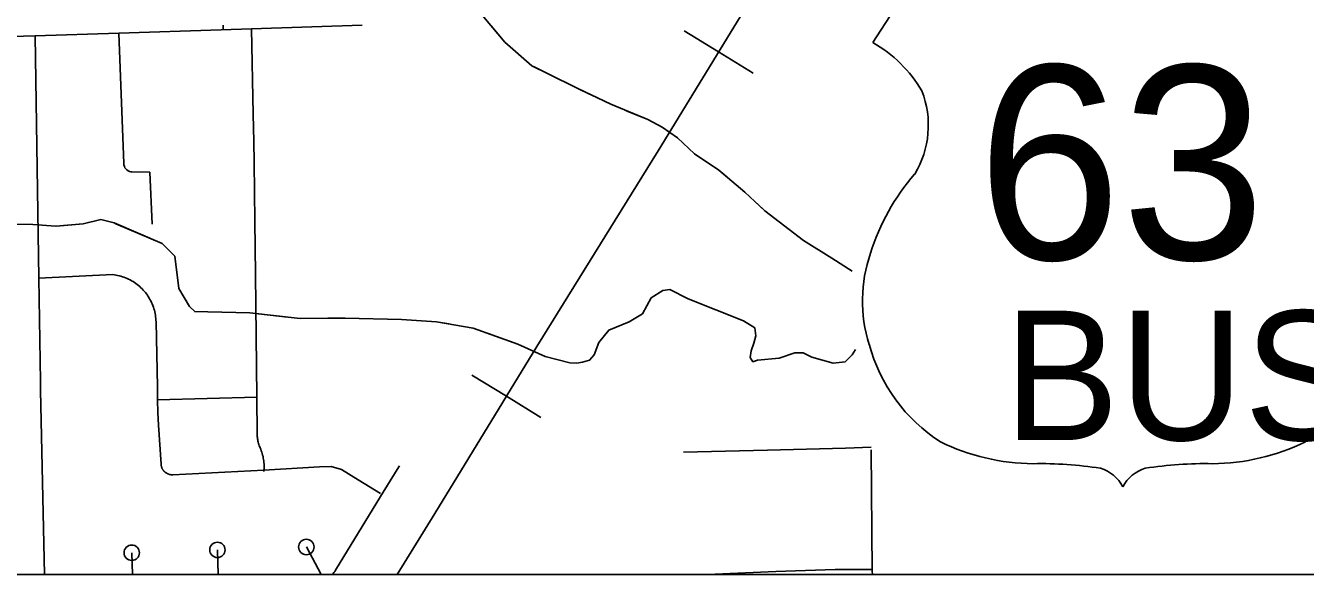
# Model space of a CAD drawing. Extents: x 309348 to 309445, y 336383 to 336484.
# Drawn here: x 309362.657 to 309364.558, y 336384.924 to 336385.738 of the extents above; entities that cross this region are included whole.
import ezdxf

# ---------------------------------------------------------------- set-up
doc = ezdxf.new("R2010")
doc.units = 0
doc.layers.add('R_Annotation', color=7, linetype='Continuous')
doc.layers.add('R_Border Notes', color=7, linetype='Continuous')

msp = doc.modelspace()

# ---------------------------------------------------------------- linework, layer by layer
at = {"layer": 'R_Annotation'}
for p, q in [((309363.9941, 336385.8344), (309363.9154, 336385.7127)), ((309363.6862, 336385.6986), (309363.635, 336385.7299)), ((309363.6862, 336385.6986), (309363.7374, 336385.6673)), ((309363.3712, 336385.1878), (309363.32, 336385.219)), ((309363.3712, 336385.1878), (309363.4224, 336385.1565))]:
    msp.add_line(p, q, dxfattribs=at)
for points in [[(309363.2092, 336384.9236), (309363.2648, 336385.0137), (309363.4163, 336385.2615), (309363.5966, 336385.5521), (309363.755, 336385.811), (309363.9051, 336386.0547), (309364.0703, 336386.3205), (309364.1749, 336386.4954), (309364.4104, 336386.8796), (309364.5604, 336387.1192), (309364.7091, 336387.3602), (309364.9721, 336387.7995), (309365.1607, 336388.1038), (309365.5614, 336388.7469), (309365.8863, 336389.2798), (309366.0984, 336389.6172), (309366.3669, 336390.0496), (309366.6422, 336390.5013), (309366.9382, 336390.9833), (309367.2439, 336391.479), (309367.438, 336391.7957)], [(309363.2092, 336384.9236), (309363.2648, 336385.0137), (309363.4163, 336385.2615), (309363.5966, 336385.5521), (309363.755, 336385.811), (309363.9051, 336386.0547), (309364.0703, 336386.3205), (309364.1749, 336386.4954), (309364.4104, 336386.8796), (309364.5604, 336387.1192), (309364.7091, 336387.3602), (309364.9721, 336387.7995), (309365.1607, 336388.1038), (309365.5614, 336388.7469), (309365.8863, 336389.2798), (309366.0984, 336389.6172), (309366.3669, 336390.0496), (309366.6422, 336390.5013), (309366.9382, 336390.9833), (309367.2439, 336391.479), (309367.438, 336391.7957)], [(309363.2077, 336385.8698), (309363.2396, 336385.8402), (309363.2857, 336385.8024), (309363.3171, 336385.7747), (309363.3688, 336385.7133), (309363.4089, 336385.6782), (309363.432, 336385.6666), (309363.4772, 336385.6445), (309363.5261, 336385.6209), (309363.5811, 336385.5983), (309363.6023, 336385.5872), (309363.6254, 336385.571), (309363.6507, 336385.5475), (309363.6867, 336385.523), (309363.7255, 336385.4907), (309363.755, 336385.463), (309363.8123, 336385.4191), (309363.8546, 336385.3926), (309363.8846, 336385.3735)], [(309362.9475, 336385.7313), (309362.9927, 336385.7328)], [(309362.9504, 336385.7382), (309362.9506, 336385.7359), (309362.9506, 336385.7336), (309362.9506, 336385.7313)], [(309362.9927, 336385.7328), (309363.1571, 336385.7381)], [(309362.9927, 336385.7328), (309362.9953, 336385.6064)], [(309363.3485, 336385.7373), (309363.3688, 336385.7133), (309363.4089, 336385.6782), (309363.4136, 336385.6758)], [(309362.6017, 336385.7204), (309362.6714, 336385.7226)], [(309362.6714, 336385.7226), (309362.7957, 336385.7264)], [(309362.6714, 336385.7226), (309362.6768, 336385.3628)], [(309362.7957, 336385.7264), (309362.9475, 336385.7313)], [(309362.7957, 336385.7264), (309362.803, 336385.5329), (309362.8032, 336385.5309), (309362.8039, 336385.5288), (309362.8048, 336385.5268), (309362.8061, 336385.5251), (309362.8077, 336385.5235), (309362.8095, 336385.5223), (309362.8116, 336385.5214), (309362.8137, 336385.5209), (309362.8148, 336385.5208), (309362.8416, 336385.5201), (309362.8452, 336385.4429)], [(309363.4136, 336385.6758), (309363.432, 336385.6666), (309363.4772, 336385.6445), (309363.4945, 336385.6362)], [(309362.9953, 336385.6064), (309362.9962, 336385.5659), (309362.9966, 336385.5345)], [(309363.5491, 336385.6114), (309363.5811, 336385.5983), (309363.6023, 336385.5872), (309363.6254, 336385.571), (309363.6507, 336385.5475), (309363.6867, 336385.523), (309363.6985, 336385.5132)], [(309362.9966, 336385.5345), (309362.9977, 336385.4476)], [(309363.7436, 336385.4737), (309363.755, 336385.463), (309363.8123, 336385.4191), (309363.8546, 336385.3926), (309363.8846, 336385.3735)], [(309362.6442, 336385.4431), (309362.6681, 336385.4425), (309362.7023, 336385.4401), (309362.7427, 336385.4438), (309362.769, 336385.4499), (309362.7885, 336385.445), (309362.8601, 336385.4144), (309362.879, 336385.3954), (309362.8846, 336385.3477), (309362.9004, 336385.3208), (309362.9084, 336385.3135), (309362.928, 336385.3129), (309362.9903, 336385.3116), (309363.0649, 336385.3031), (309363.1316, 336385.3037), (309363.2154, 336385.3019), (309363.2674, 336385.2982), (309363.3218, 336385.289), (309363.3884, 336385.2652), (309363.4288, 336385.2468), (309363.4655, 336385.2376), (309363.4759, 336385.237)], [(309362.7029, 336385.4401), (309362.7427, 336385.4438), (309362.769, 336385.4499), (309362.7885, 336385.445), (309362.7912, 336385.4438)], [(309362.9977, 336385.4476), (309362.9988, 336385.3687), (309363.0006, 336385.1866)], [(309362.7912, 336385.4438), (309362.8601, 336385.4144), (309362.8708, 336385.4037)], [(309362.6768, 336385.3628), (309362.7865, 336385.3682), (309362.789, 336385.3679), (309362.7914, 336385.3675), (309362.7938, 336385.367), (309362.7962, 336385.3665), (309362.7986, 336385.3659), (309362.801, 336385.3651), (309362.8033, 336385.3643), (309362.8056, 336385.3635), (309362.8079, 336385.3625), (309362.8102, 336385.3615), (309362.8124, 336385.3604), (309362.8145, 336385.3592), (309362.8167, 336385.3579), (309362.8187, 336385.3566), (309362.8208, 336385.3552), (309362.8228, 336385.3537), (309362.8247, 336385.3522), (309362.8266, 336385.3506), (309362.8284, 336385.3489), (309362.8302, 336385.3472), (309362.8319, 336385.3454), (309362.8335, 336385.3436), (309362.8351, 336385.3416), (309362.8366, 336385.3397), (309362.838, 336385.3377), (309362.8394, 336385.3356), (309362.8407, 336385.3335), (309362.8419, 336385.3314), (309362.8431, 336385.3292), (309362.8442, 336385.327), (309362.8452, 336385.3247), (309362.8461, 336385.3224), (309362.8469, 336385.3201), (309362.8477, 336385.3177), (309362.8484, 336385.3154), (309362.849, 336385.313)], [(309362.6768, 336385.3628), (309362.6792, 336385.2095), (309362.6795, 336385.1969)], [(309362.8847, 336385.3475), (309362.9004, 336385.3208), (309362.9084, 336385.3135), (309362.928, 336385.3129), (309362.9903, 336385.3116), (309363.0463, 336385.3052)], [(309363.8896, 336385.2574), (309363.8849, 336385.2491), (309363.8741, 336385.2391), (309363.8564, 336385.2367), (309363.8249, 336385.246), (309363.8118, 336385.2521), (309363.7995, 336385.2521), (309363.7764, 336385.2444), (309363.7441, 336385.2414), (309363.7372, 336385.2391), (309363.7333, 336385.2452), (309363.7348, 336385.2552), (309363.7387, 336385.2668), (309363.7418, 336385.2775), (309363.7402, 336385.2891), (309363.7233, 336385.2998), (309363.641, 336385.3322), (309363.6141, 336385.346), (309363.6033, 336385.3445), (309363.5864, 336385.3337), (309363.5733, 336385.3099), (309363.5533, 336385.2983), (309363.5233, 336385.286), (309363.5086, 336385.2675), (309363.5017, 336385.2491), (309363.4948, 336385.2414), (309363.484, 336385.2383), (309363.4759, 336385.237)], [(309362.849, 336385.313), (309362.8495, 336385.3105), (309362.85, 336385.3081), (309362.8503, 336385.3057), (309362.8506, 336385.3032), (309362.8508, 336385.3007), (309362.8509, 336385.2983), (309362.8533, 336385.2016), (309362.8532, 336385.1825)], [(309363.1062, 336385.3035), (309363.1316, 336385.3037), (309363.2154, 336385.3019), (309363.2674, 336385.2982), (309363.2859, 336385.2951)], [(309363.344, 336385.2811), (309363.3884, 336385.2652), (309363.4288, 336385.2468), (309363.4655, 336385.2376), (309363.4759, 336385.237)], [(309362.6795, 336385.1969), (309362.6854, 336384.9236)], [(309362.8532, 336385.1825), (309363.0006, 336385.1866)], [(309362.8532, 336385.1825), (309362.8536, 336385.1637), (309362.8546, 336385.1449), (309362.8583, 336385.0869), (309362.8584, 336385.0863), (309362.8584, 336385.0858), (309362.8585, 336385.0852), (309362.8586, 336385.0846), (309362.8588, 336385.084), (309362.8589, 336385.0835), (309362.8591, 336385.0829), (309362.8593, 336385.0823), (309362.8595, 336385.0818), (309362.8597, 336385.0813), (309362.86, 336385.0807), (309362.8602, 336385.0802), (309362.8605, 336385.0797), (309362.8608, 336385.0792), (309362.8612, 336385.0787), (309362.8615, 336385.0782), (309362.8618, 336385.0777), (309362.8622, 336385.0773), (309362.8626, 336385.0768), (309362.863, 336385.0764), (309362.8634, 336385.076), (309362.8638, 336385.0756)], [(309363.0006, 336385.1866), (309363.0011, 336385.1318), (309363.0011, 336385.13), (309363.0012, 336385.1282), (309363.0014, 336385.1265), (309363.0016, 336385.1247), (309363.0019, 336385.123), (309363.0023, 336385.1212), (309363.0027, 336385.1195), (309363.0031, 336385.1178), (309363.0037, 336385.1161), (309363.0042, 336385.1144), (309363.0049, 336385.1128), (309363.0056, 336385.1111), (309363.0064, 336385.1091), (309363.0072, 336385.107), (309363.008, 336385.1049), (309363.0086, 336385.1027), (309363.0092, 336385.1006), (309363.0098, 336385.0984), (309363.0102, 336385.0962), (309363.0106, 336385.094), (309363.0109, 336385.0917), (309363.0111, 336385.0895), (309363.0113, 336385.0873), (309363.0114, 336385.085), (309363.0114, 336385.0828), (309363.0113, 336385.0805), (309363.0112, 336385.0783), (309363.011, 336385.076)], [(309363.9131, 336385.1124), (309363.8747, 336385.1109), (309363.7591, 336385.108), (309363.634, 336385.1051)], [(309363.9131, 336385.1082), (309363.9146, 336384.9282)], [(309362.8638, 336385.0756), (309362.8643, 336385.0752), (309362.8647, 336385.0749), (309362.8652, 336385.0745), (309362.8657, 336385.0742), (309362.8662, 336385.0738), (309362.8667, 336385.0735), (309362.8672, 336385.0733), (309362.8677, 336385.073), (309362.8683, 336385.0727), (309362.8688, 336385.0725), (309362.8693, 336385.0723), (309362.8699, 336385.0721), (309362.8705, 336385.0719), (309362.871, 336385.0718), (309362.8716, 336385.0717), (309362.8722, 336385.0716), (309362.8727, 336385.0715), (309362.8733, 336385.0714), (309362.8739, 336385.0713), (309362.8745, 336385.0713), (309362.8751, 336385.0713), (309362.8757, 336385.0713), (309363.0112, 336385.0783)], [(309363.0112, 336385.0783), (309363.0937, 336385.0829), (309363.1108, 336385.0835), (309363.1261, 336385.0792), (309363.1512, 336385.0639), (309363.1842, 336385.0437)], [(309363.1843, 336385.039), (309363.209, 336385.0793), (309363.2123, 336385.0847)], [(309363.1125, 336384.9236), (309363.1137, 336384.9249), (309363.1149, 336384.9265), (309363.1162, 336384.9281), (309363.1174, 336384.9298), (309363.1843, 336385.039)], [(309362.8148, 336384.9557), (309362.8159, 336384.9236)], [(309362.942, 336384.9599), (309362.9432, 336384.9236)], [(309363.0741, 336384.9642), (309363.0963, 336384.9236)], [(309363.9146, 336384.9306), (309363.8594, 336384.9306), (309363.7714, 336384.9277), (309363.6699, 336384.9236)], [(309363.9146, 336384.9282), (309363.9147, 336384.9236)]]:
    msp.add_lwpolyline(points, dxfattribs=at)
for centre in [(309363.0741, 336384.9642), (309362.8148, 336384.9557), (309362.942, 336384.9599)]:
    msp.add_circle(centre, 0.0114, dxfattribs=at)
for centre, radius, start, end in [((309363.8126, 336385.536), 0.2045, 30.7809, 59.7992), ((309363.8576, 336385.59), 0.1402, 328.8105, 21.2108), ((309364.2241, 336385.3026), 0.327, 138.9565, 162.6913), ((309364.1161, 336385.3294), 0.2161, 160.9576, 197.3819), ((309364.1513, 336385.3301), 0.25, 195.1074, 237.1312), ((309364.156, 336385.4088), 0.321, 244.0771, 269.5779), ((309364.4174, 336385.4088), 0.321, 270.4221, 295.9229), ((309364.1634, 336384.4998), 0.5881, 81.1942, 90.9539), ((309364.41, 336384.4998), 0.5881, 89.0461, 98.8058), ((309364.2369, 336385.027), 0.0564, 28.0342, 72.9864), ((309364.3364, 336385.027), 0.0564, 107.0136, 151.9658)]:
    msp.add_arc(centre, radius, start, end, dxfattribs=at)
at = {"layer": 'R_Border Notes'}
msp.add_line((309372.2951, 336384.9236), (309354.7401, 336384.9236), dxfattribs=at)

# ---------------------------------------------------------------- texts
at = {"layer": 'R_Annotation'}
for s, height, p in [('63', 0.28782, (309364.0702, 336385.3908)), ('BUS', 0.19206, (309364.1099, 336385.1227))]:
    msp.add_text(s, height=height, dxfattribs=at).set_placement(p)

doc.saveas('drawing.dxf')
